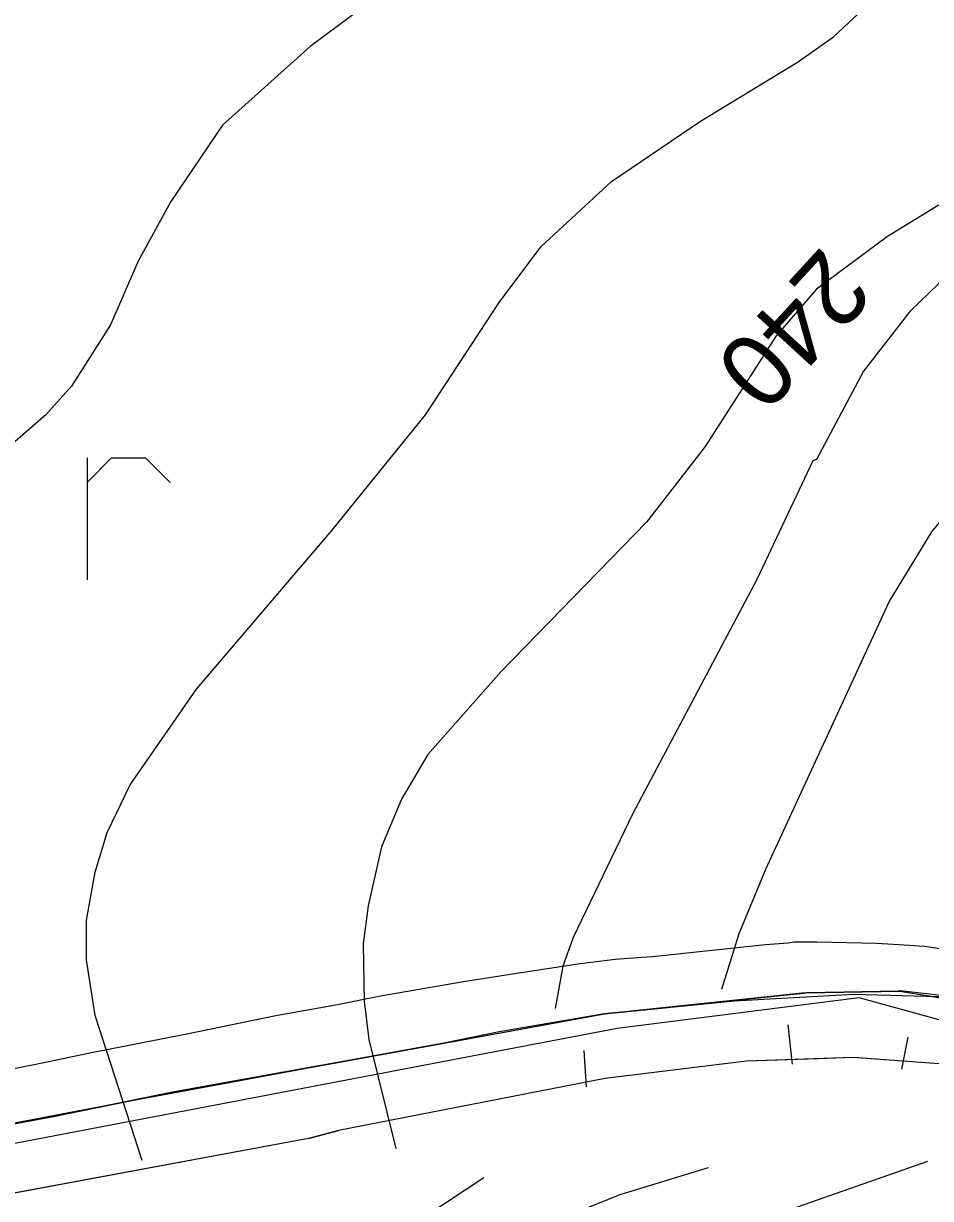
# Model space of a CAD drawing. Extents: x -662620 to -656370, y -1067090 to -1062990.
# Drawn here: x -657170 to -657007, y -1064894.8 to -1064683.7 of the extents above; entities that cross this region are included whole.
import ezdxf

# ---------------------------------------------------------------- set-up
doc = ezdxf.new("R2010")
doc.units = 0
for name, color, linetype in [('HRANICE_KATASTRÁLNÍHO_ÚZEMÍ', 7, 'Continuous'), ('OBVOD_PÚ', 7, 'Continuous'), ('ORNÁ_PŮDA_-_STÁVAJÍCÍ', 7, 'Continuous'), ('ORNÁ_PŮDA_-_ZNAČKA', 7, 'Continuous'), ('OSTATNÍ_PLOCHA_-_STÁVAJÍCÍ', 7, 'Continuous'), ('SDELOVACÍ_VEDENÍ_-_PODZEMNÍ', 7, 'Continuous'), ('SILNICE_II__TŘÍDY_A_III__TŘÍDY', 7, 'Continuous'), ('VRSTEVNICE_ZDŮRAZNĚNÁ', 7, 'Continuous'), ('VRSTEVNICE_ZDŮRAZNĚNÁ_-_POPIS', 7, 'Continuous'), ('VRSTEVNICE_ZÁKLADNÍ', 7, 'Continuous')]:
    doc.layers.add(name, color=color, linetype=linetype)

msp = doc.modelspace()

# ---------------------------------------------------------------- linework, layer by layer
at = {"layer": 'HRANICE_KATASTRÁLNÍHO_ÚZEMÍ'}
msp.add_lwpolyline([(-657249.28, -1064895.99), (-657151.46, -1064877.38), (-657117.51, -1064871.09), (-657095.04, -1064867), (-657065.53, -1064861.6), (-657042.26, -1064859.27), (-657020.83, -1064858.1), (-656990.38, -1064858.93), (-656974.71, -1064862.63), (-656959.39, -1064866.25), (-656932.22, -1064884.34), (-656919.43, -1064898.9), (-656901.34, -1064919.57), (-656853.04, -1064952.17), (-656833.12, -1064963.92), (-656796.36, -1064988.59), (-656788.08, -1064993.21), (-656767.03, -1065003.13), (-656699.14, -1065039.12), (-656661.42, -1065064.18)], dxfattribs=at)
at = {"layer": 'OBVOD_PÚ'}
for points in [[(-657040.06, -1064870.13), (-657065.43, -1064873.22)], [(-657020.9, -1064869.45), (-657040.06, -1064870.13)], [(-657005.43, -1064870.57), (-657020.9, -1064869.45)], [(-657065.43, -1064873.22), (-657113.37, -1064882.55)], [(-657118.74, -1064883.99), (-657113.37, -1064882.55)], [(-657118.74, -1064883.99), (-657246.48, -1064907.71)]]:
    msp.add_lwpolyline(points, dxfattribs=at)
at = {"layer": 'ORNÁ_PŮDA_-_STÁVAJÍCÍ'}
for p, q in [((-657030.04, -1064857.91), (-657062.49, -1064861.29)), ((-657029.26, -1064857.82), (-657030.04, -1064857.91)), ((-657029.24, -1064857.82), (-657029.26, -1064857.82)), ((-657029.05, -1064857.83), (-657029.24, -1064857.82)), ((-657012.8, -1064857.53), (-657029.05, -1064857.83)), ((-657012.43, -1064857.5), (-657012.8, -1064857.53)), ((-657003.48, -1064858.52), (-657012.43, -1064857.5)), ((-657065.53, -1064861.6), (-657084.48, -1064864.87)), ((-657062.49, -1064861.29), (-657065.53, -1064861.6)), ((-657065.53, -1064861.6), (-657065.53, -1064861.6)), ((-657094.12, -1064866.82), (-657115.2, -1064870.66)), ((-657084.48, -1064864.87), (-657094.12, -1064866.82)), ((-657116.62, -1064870.91), (-657143.18, -1064875.69)), ((-657116.1, -1064870.81), (-657116.62, -1064870.91)), ((-657116.09, -1064870.81), (-657116.1, -1064870.81)), ((-657115.2, -1064870.66), (-657116.09, -1064870.81)), ((-657143.18, -1064875.69), (-657164.91, -1064880.12)), ((-657164.91, -1064880.12), (-657183.79, -1064883.32))]:
    msp.add_line(p, q, dxfattribs=at)
msp.add_lwpolyline([(-657003.48, -1064858.52), (-657012.43, -1064857.5), (-657012.8, -1064857.53), (-657029.05, -1064857.83), (-657029.24, -1064857.82), (-657029.26, -1064857.82), (-657030.04, -1064857.91), (-657062.49, -1064861.29), (-657065.53, -1064861.6), (-657065.53, -1064861.6), (-657084.48, -1064864.87), (-657094.12, -1064866.82), (-657115.2, -1064870.66), (-657116.09, -1064870.81), (-657116.1, -1064870.81), (-657116.62, -1064870.91), (-657143.18, -1064875.69), (-657164.91, -1064880.12), (-657183.79, -1064883.32)], dxfattribs=at)
at = {"layer": 'ORNÁ_PŮDA_-_ZNAČKA'}
for points in [[(-657158.54, -1064761.76), (-657158.54, -1064783.68)], [(-657158.54, -1064766.14), (-657154.15, -1064761.76)], [(-657154.15, -1064761.76), (-657148.02, -1064761.76)], [(-657148.02, -1064761.76), (-657143.63, -1064766.14)]]:
    msp.add_lwpolyline(points, dxfattribs=at)
at = {"layer": 'OSTATNÍ_PLOCHA_-_STÁVAJÍCÍ'}
for p, q in [((-657065.53, -1064861.61), (-657029.26, -1064857.83)), ((-657065.53, -1064861.61), (-657029.26, -1064857.83)), ((-657029.26, -1064857.83), (-657012.45, -1064857.52)), ((-657029.26, -1064857.83), (-657012.45, -1064857.52)), ((-657012.45, -1064857.52), (-656994.31, -1064860.5)), ((-657012.45, -1064857.52), (-656994.31, -1064860.5)), ((-657116.1, -1064870.82), (-657065.53, -1064861.61)), ((-657116.1, -1064870.82), (-657065.53, -1064861.61)), ((-657143.17, -1064875.69), (-657116.1, -1064870.82)), ((-657143.17, -1064875.69), (-657116.1, -1064870.82)), ((-657040.06, -1064870.13), (-657065.43, -1064873.22)), ((-657040.06, -1064870.13), (-657065.43, -1064873.22)), ((-657027.07, -1064869.67), (-657040.06, -1064870.13)), ((-657027.07, -1064869.67), (-657040.06, -1064870.13)), ((-657020.91, -1064869.45), (-657027.07, -1064869.67)), ((-657020.91, -1064869.45), (-657027.07, -1064869.67)), ((-657020.9, -1064869.45), (-657020.91, -1064869.45)), ((-657020.9, -1064869.45), (-657020.91, -1064869.45)), ((-657019.99, -1064869.52), (-657020.9, -1064869.45)), ((-657019.99, -1064869.52), (-657020.9, -1064869.45)), ((-657005.43, -1064870.57), (-657019.99, -1064869.52)), ((-657005.43, -1064870.57), (-657019.99, -1064869.52)), ((-657065.43, -1064873.22), (-657113.37, -1064882.55)), ((-657065.43, -1064873.22), (-657113.37, -1064882.55)), ((-657164.91, -1064880.12), (-657143.17, -1064875.69)), ((-657164.91, -1064880.12), (-657143.17, -1064875.69)), ((-657206.08, -1064887.6), (-657164.91, -1064880.12)), ((-657206.08, -1064887.6), (-657164.91, -1064880.12)), ((-657113.37, -1064882.55), (-657118.74, -1064883.99)), ((-657113.37, -1064882.55), (-657118.74, -1064883.99)), ((-657118.74, -1064883.99), (-657256.42, -1064909.57)), ((-657118.74, -1064883.99), (-657256.42, -1064909.57))]:
    msp.add_line(p, q, dxfattribs=at)
for points in [[(-657206.08, -1064887.6), (-657164.91, -1064880.12), (-657143.17, -1064875.69), (-657116.1, -1064870.82), (-657065.53, -1064861.61), (-657029.26, -1064857.83), (-657012.45, -1064857.52), (-656994.31, -1064860.5), (-656986.52, -1064862.95), (-656967.4, -1064872.44), (-656930.38, -1064891.97), (-656895.36, -1064913.15), (-656864.67, -1064931.38), (-656846.8, -1064941.46), (-656795.56, -1064971.95), (-656787.04, -1064977.08), (-656752.85, -1064997.41), (-656721.4, -1065016.3), (-656694.9, -1065032.3), (-656647.67, -1065063.82)], [(-657206.08, -1064887.6), (-657164.91, -1064880.12), (-657143.17, -1064875.69), (-657116.1, -1064870.82), (-657065.53, -1064861.61), (-657029.26, -1064857.83), (-657012.45, -1064857.52), (-656994.31, -1064860.5), (-656986.52, -1064862.95), (-656967.4, -1064872.44), (-656930.38, -1064891.97), (-656895.36, -1064913.15), (-656864.67, -1064931.38), (-656846.8, -1064941.46), (-656795.56, -1064971.95), (-656787.04, -1064977.08), (-656752.85, -1064997.41), (-656721.4, -1065016.3), (-656694.9, -1065032.3), (-656647.67, -1065063.82)], [(-656664.74, -1065066.24), (-656701.73, -1065041.33), (-656724.96, -1065028.38), (-656788.08, -1064993.21), (-656796.36, -1064988.59), (-656833, -1064963.9), (-656851.14, -1064953.29), (-656853.04, -1064952.17), (-656860.52, -1064947.81), (-656889.39, -1064930.92), (-656978.27, -1064880.7), (-656990.57, -1064874.05), (-656991.93, -1064873.73), (-657005.43, -1064870.57), (-657019.99, -1064869.52), (-657020.9, -1064869.45), (-657020.91, -1064869.45), (-657027.07, -1064869.67), (-657040.06, -1064870.13), (-657065.43, -1064873.22), (-657113.37, -1064882.55), (-657118.74, -1064883.99), (-657256.42, -1064909.57)], [(-656664.74, -1065066.24), (-656701.73, -1065041.33), (-656724.96, -1065028.38), (-656788.08, -1064993.21), (-656796.36, -1064988.59), (-656833, -1064963.9), (-656851.14, -1064953.29), (-656853.04, -1064952.17), (-656860.52, -1064947.81), (-656889.39, -1064930.92), (-656978.27, -1064880.7), (-656990.57, -1064874.05), (-656991.93, -1064873.73), (-657005.43, -1064870.57), (-657019.99, -1064869.52), (-657020.9, -1064869.45), (-657020.91, -1064869.45), (-657027.07, -1064869.67), (-657040.06, -1064870.13), (-657065.43, -1064873.22), (-657113.37, -1064882.55), (-657118.74, -1064883.99), (-657256.42, -1064909.57)]]:
    msp.add_lwpolyline(points, dxfattribs=at)
at = {"layer": 'SDELOVACÍ_VEDENÍ_-_PODZEMNÍ'}
for points in [[(-657058.87, -1064851.43), (-657056.95, -1064851.34), (-657036.64, -1064849.17), (-657032.55, -1064848.84)], [(-657058.87, -1064851.43), (-657056.95, -1064851.34), (-657036.64, -1064849.17), (-657032.55, -1064848.84)], [(-657058.87, -1064851.43), (-657056.95, -1064851.34), (-657036.64, -1064849.17), (-657032.55, -1064848.84)], [(-657058.87, -1064851.43), (-657056.95, -1064851.34), (-657036.64, -1064849.17), (-657032.55, -1064848.84)], [(-657032.55, -1064848.84), (-657031.44, -1064848.7), (-657027.39, -1064848.7), (-657016.66, -1064848.94), (-657012.61, -1064849.16), (-657008.05, -1064849.48), (-657001.21, -1064850.46), (-656996.22, -1064851.29), (-656991.9, -1064852.46), (-656987.21, -1064853.93), (-656982.01, -1064855.86), (-656972.97, -1064859.2), (-656966.82, -1064861.85), (-656957.49, -1064866.23), (-656952.18, -1064869.04), (-656944.42, -1064873.21), (-656936.62, -1064878.03), (-656925.09, -1064884.62), (-656915.15, -1064890.25), (-656908.59, -1064893.85), (-656892.22, -1064903.85)], [(-657032.55, -1064848.84), (-657031.44, -1064848.7), (-657027.39, -1064848.7), (-657016.66, -1064848.94), (-657012.61, -1064849.16), (-657008.05, -1064849.48), (-657001.21, -1064850.46), (-656996.22, -1064851.29), (-656991.9, -1064852.46), (-656987.21, -1064853.93), (-656982.01, -1064855.86), (-656972.97, -1064859.2), (-656966.82, -1064861.85), (-656957.49, -1064866.23), (-656952.18, -1064869.04), (-656944.42, -1064873.21), (-656936.62, -1064878.03), (-656925.09, -1064884.62), (-656915.15, -1064890.25), (-656908.59, -1064893.85), (-656892.22, -1064903.85)], [(-657032.55, -1064848.84), (-657031.44, -1064848.7), (-657027.39, -1064848.7), (-657016.66, -1064848.94), (-657012.61, -1064849.16), (-657008.05, -1064849.48), (-657001.21, -1064850.46), (-656996.22, -1064851.29), (-656991.9, -1064852.46), (-656987.21, -1064853.93), (-656982.01, -1064855.86), (-656972.97, -1064859.2), (-656966.82, -1064861.85), (-656957.49, -1064866.23), (-656952.18, -1064869.04), (-656944.42, -1064873.21), (-656936.62, -1064878.03), (-656925.09, -1064884.62), (-656915.15, -1064890.25), (-656908.59, -1064893.85), (-656892.22, -1064903.85)], [(-657032.55, -1064848.84), (-657031.44, -1064848.7), (-657027.39, -1064848.7), (-657016.66, -1064848.94), (-657012.61, -1064849.16), (-657008.05, -1064849.48), (-657001.21, -1064850.46), (-656996.22, -1064851.29), (-656991.9, -1064852.46), (-656987.21, -1064853.93), (-656982.01, -1064855.86), (-656972.97, -1064859.2), (-656966.82, -1064861.85), (-656957.49, -1064866.23), (-656952.18, -1064869.04), (-656944.42, -1064873.21), (-656936.62, -1064878.03), (-656925.09, -1064884.62), (-656915.15, -1064890.25), (-656908.59, -1064893.85), (-656892.22, -1064903.85)], [(-657188.38, -1064874.65), (-657168.08, -1064870.72), (-657157.45, -1064868.51), (-657140.61, -1064865.23), (-657124.63, -1064861.93), (-657113.57, -1064859.91), (-657105.83, -1064858.38), (-657090.9, -1064855.81), (-657080.51, -1064854.2), (-657070.35, -1064852.64), (-657063.61, -1064851.81), (-657058.87, -1064851.43)], [(-657188.38, -1064874.65), (-657168.08, -1064870.72), (-657157.45, -1064868.51), (-657140.61, -1064865.23), (-657124.63, -1064861.93), (-657113.57, -1064859.91), (-657105.83, -1064858.38), (-657090.9, -1064855.81), (-657080.51, -1064854.2), (-657070.35, -1064852.64), (-657063.61, -1064851.81), (-657058.87, -1064851.43)], [(-657188.38, -1064874.65), (-657168.08, -1064870.72), (-657157.45, -1064868.51), (-657140.61, -1064865.23), (-657124.63, -1064861.93), (-657113.57, -1064859.91), (-657105.83, -1064858.38), (-657090.9, -1064855.81), (-657080.51, -1064854.2), (-657070.35, -1064852.64), (-657063.61, -1064851.81), (-657058.87, -1064851.43)], [(-657188.38, -1064874.65), (-657168.08, -1064870.72), (-657157.45, -1064868.51), (-657140.61, -1064865.23), (-657124.63, -1064861.93), (-657113.57, -1064859.91), (-657105.83, -1064858.38), (-657090.9, -1064855.81), (-657080.51, -1064854.2), (-657070.35, -1064852.64), (-657063.61, -1064851.81), (-657058.87, -1064851.43)], [(-657188.38, -1064874.65), (-657168.08, -1064870.72), (-657157.45, -1064868.51), (-657140.61, -1064865.23), (-657124.63, -1064861.93), (-657113.57, -1064859.91), (-657105.83, -1064858.38), (-657090.9, -1064855.81), (-657080.51, -1064854.2), (-657070.35, -1064852.64), (-657063.61, -1064851.81), (-657058.87, -1064851.43)], [(-657188.38, -1064874.65), (-657168.08, -1064870.72), (-657157.45, -1064868.51), (-657140.61, -1064865.23), (-657124.63, -1064861.93), (-657113.57, -1064859.91), (-657105.83, -1064858.38), (-657090.9, -1064855.81), (-657080.51, -1064854.2), (-657070.35, -1064852.64), (-657063.61, -1064851.81), (-657058.87, -1064851.43)], [(-657188.38, -1064874.65), (-657168.08, -1064870.72), (-657157.45, -1064868.51), (-657140.61, -1064865.23), (-657124.63, -1064861.93), (-657113.57, -1064859.91), (-657105.83, -1064858.38), (-657090.9, -1064855.81), (-657080.51, -1064854.2), (-657070.35, -1064852.64), (-657063.61, -1064851.81), (-657058.87, -1064851.43)], [(-657188.38, -1064874.65), (-657168.08, -1064870.72), (-657157.45, -1064868.51), (-657140.61, -1064865.23), (-657124.63, -1064861.93), (-657113.57, -1064859.91), (-657105.83, -1064858.38), (-657090.9, -1064855.81), (-657080.51, -1064854.2), (-657070.35, -1064852.64), (-657063.61, -1064851.81), (-657058.87, -1064851.43)]]:
    msp.add_lwpolyline(points, dxfattribs=at)
at = {"layer": 'SILNICE_II__TŘÍDY_A_III__TŘÍDY'}
msp.add_lwpolyline([(-656503.21, -1065204.94), (-656518.95, -1065181.8), (-656633.74, -1065079.97), (-656784.63, -1064984.62), (-656982.74, -1064868.9), (-657019.77, -1064858.72), (-657063.28, -1064864.27), (-657281.76, -1064905.93), (-657326.19, -1064914.26), (-657364.15, -1064923.52), (-657517.89, -1064997.91), (-657772.52, -1064953.08)], dxfattribs=at)
at = {"layer": 'VRSTEVNICE_ZDŮRAZNĚNÁ'}
msp.add_lwpolyline([(-656950.27, -1064696.87), (-656967.82, -1064700.69), (-656977.26, -1064703.4), (-656986.69, -1064707.26), (-657005.56, -1064716.41), (-657014.71, -1064721.98), (-657027.43, -1064731.42), (-657034.71, -1064739.85), (-657047.44, -1064759.72), (-657058.01, -1064773.3), (-657084.17, -1064800.17), (-657097.32, -1064815.03), (-657102.04, -1064823.04), (-657105.61, -1064831.61), (-657108.04, -1064842.19), (-657108.9, -1064849.05), (-657108.75, -1064859.34), (-657107.9, -1064866.2), (-657103.04, -1064885.79)], dxfattribs=at)
at = {"layer": 'VRSTEVNICE_ZÁKLADNÍ'}
for points in [[(-657172.79, -1064525.02), (-657155.64, -1064538.17), (-657146.06, -1064546.89), (-657128.34, -1064565.76), (-657102.75, -1064599.21), (-657087.01, -1064617.89), (-657081.45, -1064625.5), (-657075.74, -1064634.94), (-657074.02, -1064642.08), (-657074.45, -1064648.95), (-657075.74, -1064652.66), (-657081.03, -1064660.52), (-657089.46, -1064667.67), (-657106.18, -1064678.68), (-657118.47, -1064687.82), (-657134.23, -1064701.98), (-657143.49, -1064715.7), (-657149.35, -1064726.42), (-657154.35, -1064737.85), (-657161.35, -1064748.86), (-657165.93, -1064754), (-657189.37, -1064774.3)], [(-657172.79, -1064525.02), (-657155.64, -1064538.17), (-657146.06, -1064546.89), (-657128.34, -1064565.76), (-657102.75, -1064599.21), (-657087.01, -1064617.89), (-657081.45, -1064625.5), (-657075.74, -1064634.94), (-657074.02, -1064642.08), (-657074.45, -1064648.95), (-657075.74, -1064652.66), (-657081.03, -1064660.52), (-657089.46, -1064667.67), (-657106.18, -1064678.68), (-657118.47, -1064687.82), (-657134.23, -1064701.98), (-657143.49, -1064715.7), (-657149.35, -1064726.42), (-657154.35, -1064737.85), (-657161.35, -1064748.86), (-657165.93, -1064754), (-657189.37, -1064774.3)], [(-657148.65, -1064887.97), (-657157.07, -1064861.92), (-657158.64, -1064851.91), (-657158.64, -1064844.76), (-657157.07, -1064836.19), (-657154.92, -1064829.04), (-657150.78, -1064820.47), (-657138.91, -1064803.31), (-657114.47, -1064774.73), (-657097.75, -1064754), (-657084.46, -1064733.85), (-657077.02, -1064723.84), (-657064.3, -1064712.12), (-657048.29, -1064701.26), (-657030.86, -1064690.68), (-657024.42, -1064686.11), (-657012.85, -1064675.25), (-657008.84, -1064668.81), (-657003.7, -1064654.81)], [(-657148.65, -1064887.97), (-657157.07, -1064861.92), (-657158.64, -1064851.91), (-657158.64, -1064844.76), (-657157.07, -1064836.19), (-657154.92, -1064829.04), (-657150.78, -1064820.47), (-657138.91, -1064803.31), (-657114.47, -1064774.73), (-657097.75, -1064754), (-657084.46, -1064733.85), (-657077.02, -1064723.84), (-657064.3, -1064712.12), (-657048.29, -1064701.26), (-657030.86, -1064690.68), (-657024.42, -1064686.11), (-657012.85, -1064675.25), (-657008.84, -1064668.81), (-657003.7, -1064654.81)], [(-656936.82, -1064714.28), (-656948.67, -1064717.84), (-656954.39, -1064718.27), (-656972.97, -1064717.84), (-656978.69, -1064718.27), (-656990.12, -1064721.56), (-657000.13, -1064726.7), (-657005.56, -1064730.56), (-657010.7, -1064735.42), (-657018.99, -1064746.14), (-657027.43, -1064762.01), (-657028.14, -1064762.29), (-657038.15, -1064783.59), (-657060.44, -1064825.61), (-657071.16, -1064847.91), (-657073.02, -1064853.05), (-657074.45, -1064860.63)], [(-656936.82, -1064714.28), (-656948.67, -1064717.84), (-656954.39, -1064718.27), (-656972.97, -1064717.84), (-656978.69, -1064718.27), (-656990.12, -1064721.56), (-657000.13, -1064726.7), (-657005.56, -1064730.56), (-657010.7, -1064735.42), (-657018.99, -1064746.14), (-657027.43, -1064762.01), (-657028.14, -1064762.29), (-657038.15, -1064783.59), (-657060.44, -1064825.61), (-657071.16, -1064847.91), (-657073.02, -1064853.05), (-657074.45, -1064860.63)], [(-657044.49, -1064857.18), (-657041.33, -1064847.15), (-657036.57, -1064835.62), (-657014.42, -1064787.59), (-657006.7, -1064775.01), (-656996.98, -1064763.15), (-656989.69, -1064756.57), (-656980.83, -1064750.71), (-656976.11, -1064748.57), (-656964.68, -1064745.43), (-656953.53, -1064745), (-656923.51, -1064749.57), (-656917.23, -1064749.14), (-656908.51, -1064745.85)], [(-657044.49, -1064857.18), (-657041.33, -1064847.15), (-657036.57, -1064835.62), (-657014.42, -1064787.59), (-657006.7, -1064775.01), (-656996.98, -1064763.15), (-656989.69, -1064756.57), (-656980.83, -1064750.71), (-656976.11, -1064748.57), (-656964.68, -1064745.43), (-656953.53, -1064745), (-656923.51, -1064749.57), (-656917.23, -1064749.14), (-656908.51, -1064745.85)], [(-657032.6, -1064863.57), (-657031.81, -1064870.63)], [(-657032.6, -1064863.57), (-657031.81, -1064870.63)], [(-657011.01, -1064865.8), (-657012.2, -1064871.56)], [(-657011.01, -1064865.8), (-657012.2, -1064871.56)], [(-657069.25, -1064868.22), (-657068.85, -1064874.72)], [(-657069.25, -1064868.22), (-657068.85, -1064874.72)], [(-657113.53, -1065169.95), (-657116.76, -1065162.22), (-657122.62, -1065143.21), (-657140.06, -1065060.59), (-657143.06, -1065028), (-657143.63, -1065009.14), (-657142.49, -1064995.41), (-657139.34, -1064979.98), (-657134.2, -1064964.54), (-657127.91, -1064950.82), (-657120.33, -1064938.81), (-657110.18, -1064927.24), (-657100.61, -1064918.23), (-657088.74, -1064908.37), (-657073.74, -1064898.51), (-657062.73, -1064894.08), (-657046.86, -1064889.22)], [(-657113.53, -1065169.95), (-657116.76, -1065162.22), (-657122.62, -1065143.21), (-657140.06, -1065060.59), (-657143.06, -1065028), (-657143.63, -1065009.14), (-657142.49, -1064995.41), (-657139.34, -1064979.98), (-657134.2, -1064964.54), (-657127.91, -1064950.82), (-657120.33, -1064938.81), (-657110.18, -1064927.24), (-657100.61, -1064918.23), (-657088.74, -1064908.37), (-657073.74, -1064898.51), (-657062.73, -1064894.08), (-657046.86, -1064889.22)], [(-657007.51, -1064888.14), (-657036.72, -1064898.36), (-657065.3, -1064910.08), (-657073.88, -1064914.37), (-657082.46, -1064919.8), (-657090.32, -1064926.09), (-657096.03, -1064931.67), (-657104.47, -1064941.96), (-657109.9, -1064951.11), (-657114.19, -1064960.82), (-657122.48, -1064986.55), (-657124.48, -1064994.56), (-657125.91, -1065004.56), (-657126.19, -1065018), (-657120.19, -1065086.61), (-657112.9, -1065148.07), (-657108.18, -1065166.79)], [(-657007.51, -1064888.14), (-657036.72, -1064898.36), (-657065.3, -1064910.08), (-657073.88, -1064914.37), (-657082.46, -1064919.8), (-657090.32, -1064926.09), (-657096.03, -1064931.67), (-657104.47, -1064941.96), (-657109.9, -1064951.11), (-657114.19, -1064960.82), (-657122.48, -1064986.55), (-657124.48, -1064994.56), (-657125.91, -1065004.56), (-657126.19, -1065018), (-657120.19, -1065086.61), (-657112.9, -1065148.07), (-657108.18, -1065166.79)], [(-657087.27, -1064891.07), (-657100.46, -1064899.79), (-657114.61, -1064910.51), (-657125.76, -1064920.52), (-657139.63, -1064936.81), (-657150.78, -1064954.96), (-657160.5, -1064975.12), (-657164.78, -1064988.84), (-657168.21, -1065007.71), (-657168.79, -1065020.57), (-657167.64, -1065034.29), (-657164.78, -1065054.3), (-657160.21, -1065072.31), (-657145.2, -1065115.48), (-657134.34, -1065139.49), (-657123.76, -1065160.07), (-657117.62, -1065173.94)], [(-657087.27, -1064891.07), (-657100.46, -1064899.79), (-657114.61, -1064910.51), (-657125.76, -1064920.52), (-657139.63, -1064936.81), (-657150.78, -1064954.96), (-657160.5, -1064975.12), (-657164.78, -1064988.84), (-657168.21, -1065007.71), (-657168.79, -1065020.57), (-657167.64, -1065034.29), (-657164.78, -1065054.3), (-657160.21, -1065072.31), (-657145.2, -1065115.48), (-657134.34, -1065139.49), (-657123.76, -1065160.07), (-657117.62, -1065173.94)]]:
    msp.add_lwpolyline(points, dxfattribs=at)

# ---------------------------------------------------------------- texts
at = {"layer": 'VRSTEVNICE_ZDŮRAZNĚNÁ_-_POPIS'}
msp.add_text('240', height=13.2, rotation=227.452, dxfattribs=at).set_placement((-657026.4, -1064723.45))

doc.saveas('drawing.dxf')
